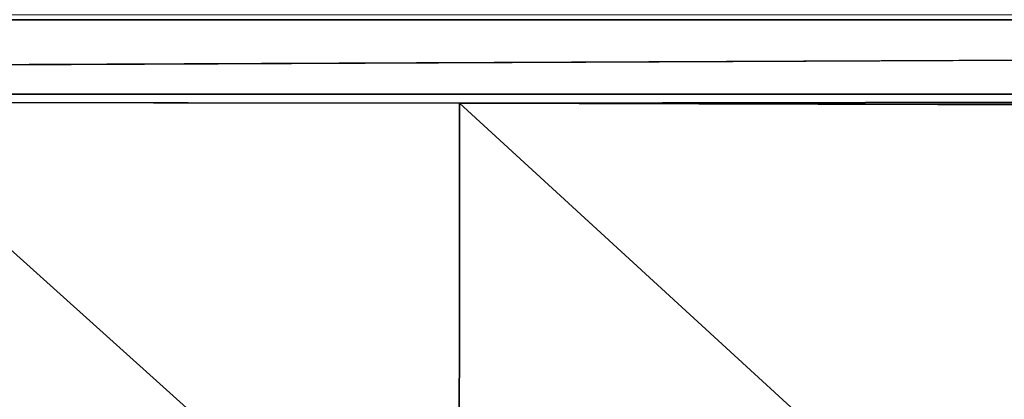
# Model space of a CAD drawing. Header units: metres. Extents: x -206 to 75, y -104 to 104.
# Tile 871 of 1056: x 1.53 to 4.65, y -30.97 to -29.76. Entities that reach past the tile are written whole.
import ezdxf

# ---------------------------------------------------------------- set-up
doc = ezdxf.new("R2010")
doc.units = ezdxf.units.M
doc.layers.add('solid_01_1-CONSUMER_THERM_B_125288', color=7, linetype='CONTINUOUS')

msp = doc.modelspace()

# ---------------------------------------------------------------- linework, layer by layer
at = {"layer": 'solid_01_1-CONSUMER_THERM_B_125288'}
for points in [[(-27.776106, 66.214066), (28.050987, 67.836098), (-27.757145, -66.232315)], [(28.050987, 67.836098), (-27.757065, -66.785934), (-27.757145, -66.232315)], [(28.050987, 67.836098), (27.851068, 67.319839), (-27.757065, -66.785934)], [(27.851068, 67.319839), (27.74942, 66.775635), (-27.757065, -66.785934)], [(27.74942, 66.775635), (-28.058632, -67.846397), (-27.858715, -67.330139)], [(27.74942, 66.775635), (27.749498, 66.222015), (-28.058632, -67.846397)], [(27.74942, 66.775635), (-27.858715, -67.330139), (-27.757065, -66.785934)], [(27.749498, 66.222015), (27.768459, -66.224365), (-28.058632, -67.846397)], [(-37.500069, 41.072453, 108.410858), (37.499931, 41.072487, 108.410858), (-37.500031, -41.072514, 108.410858)], [(37.499931, 41.072487, 108.410858), (37.499969, -41.072479, 108.410858), (-37.500031, -41.072514, 108.410858)], [(-42.500034, -37.500031, 108.5), (42.499931, 37.500008, 108.5), (-42.500069, 37.499969, 108.5)], [(-42.500034, -37.500031, 108.5), (42.499966, -37.499992, 108.5), (42.499931, 37.500008, 108.5)], [(24.999964, -29.741312, 6), (-33.989288, -29.761253, 6), (33.976685, -29.765902, 6)], [(-20.300035, -30.000021, 6), (33.976685, -29.765902, 6), (-33.989288, -29.761253, 6)], [(-20.300035, -30.000021, 6), (20.299963, -30.000002, 6), (33.976685, -29.765902, 6)], [(2.922302, -30.028618, 9.27799), (20.299963, -30.000002, 6), (-20.300035, -30.000021, 6)], [(0.979667, -30.026463, 9.030996), (2.922302, -30.028618, 9.27799), (-20.300035, -30.000021, 6)], [(2.922302, -30.028618, 9.27799), (20.242367, -30.0576, 12.6), (20.299963, -30.000002, 6)], [(0.979653, -31.773561, 9.030995), (2.922286, -31.771404, 9.277987), (0.979667, -30.026463, 9.030996)], [(2.922286, -31.771404, 9.277987), (2.922302, -30.028618, 9.27799), (0.979667, -30.026463, 9.030996)], [(2.922286, -31.771404, 9.277987), (4.818483, -31.767128, 9.76799), (2.922302, -30.028618, 9.27799)], [(2.922302, -30.028618, 9.27799), (4.818521, -30.032892, 9.768003), (20.242367, -30.0576, 12.6)], [(4.818483, -31.767128, 9.76799), (4.818521, -30.032892, 9.768003), (2.922302, -30.028618, 9.27799)]]:
    msp.add_3dface(points, dxfattribs=at)

doc.saveas('drawing.dxf')
